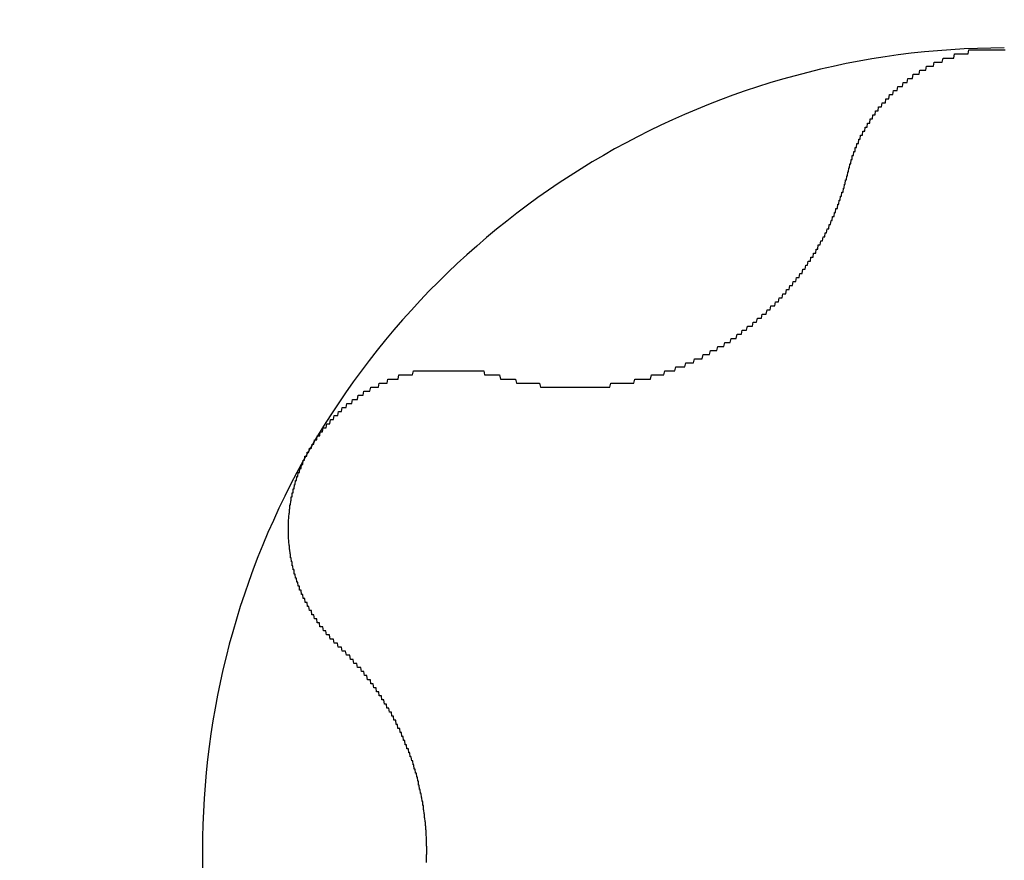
# Model space of a CAD drawing. Extents: x 1107 to 4046, y 937 to 3355.
# Tile 414 of 656: x 2146.05 to 2148.48, y 2735.69 to 2737.76. Entities that reach past the tile are written whole.
import ezdxf

# ---------------------------------------------------------------- set-up
doc = ezdxf.new("R2010")
doc.units = 0
doc.layers.add('KF_VIDA_L___C_REAR', color=7, linetype='CONTINUOUS')

# ---------------------------------------------------------------- blocks, each defined once
blk = doc.blocks.new('KF_VIDA_L___C_REAR')
at = {"layer": 'KF_VIDA_L___C_REAR'}
for points in [[(-38.8843, 1048.17, 0), (-38.8839, 1048.17, 0), (-38.8834, 1048.17, 0), (-38.8829, 1048.18, 0), (-38.8824, 1048.18, 0), (-38.8819, 1048.18, 0), (-38.8814, 1048.18, 0), (-38.8809, 1048.18, 0), (-38.8804, 1048.19, 0), (-38.8798, 1048.19, 0), (-38.8793, 1048.19, 0), (-38.8787, 1048.19, 0), (-38.8781, 1048.19, 0), (-38.8776, 1048.2, 0), (-38.877, 1048.2, 0), (-38.8764, 1048.2, 0), (-38.8758, 1048.2, 0), (-38.8751, 1048.2, 0), (-38.8745, 1048.21, 0), (-38.8739, 1048.21, 0), (-38.8732, 1048.21, 0), (-38.8726, 1048.21, 0), (-38.8719, 1048.21, 0), (-38.8712, 1048.21, 0), (-38.8705, 1048.22, 0), (-38.8698, 1048.22, 0), (-38.8691, 1048.22, 0), (-38.8684, 1048.22, 0), (-38.8677, 1048.22, 0), (-38.867, 1048.23, 0), (-38.8662, 1048.23, 0), (-38.8655, 1048.23, 0), (-38.8647, 1048.23, 0), (-38.8639, 1048.23, 0), (-38.8632, 1048.24, 0), (-38.8624, 1048.24, 0), (-38.8616, 1048.24, 0), (-38.8608, 1048.24, 0), (-38.8599, 1048.24, 0), (-38.8591, 1048.24, 0), (-38.8583, 1048.25, 0), (-38.8574, 1048.25, 0), (-38.8566, 1048.25, 0), (-38.8557, 1048.25, 0), (-38.8549, 1048.25, 0), (-38.854, 1048.26, 0), (-38.8531, 1048.26, 0), (-38.8522, 1048.26, 0), (-38.8513, 1048.26, 0), (-38.8504, 1048.26, 0), (-38.8495, 1048.26, 0), (-38.8485, 1048.27, 0), (-38.8476, 1048.27, 0), (-38.8467, 1048.27, 0), (-38.8457, 1048.27, 0), (-38.8447, 1048.27, 0), (-38.8438, 1048.27, 0), (-38.8428, 1048.28, 0), (-38.8418, 1048.28, 0), (-38.8408, 1048.28, 0), (-38.8398, 1048.28, 0), (-38.8388, 1048.28, 0), (-38.8378, 1048.28, 0), (-38.8367, 1048.29, 0), (-38.8357, 1048.29, 0), (-38.8347, 1048.29, 0), (-38.8336, 1048.29, 0), (-38.8325, 1048.29, 0), (-38.8315, 1048.29, 0), (-38.8304, 1048.3, 0), (-38.8293, 1048.3, 0), (-38.8282, 1048.3, 0), (-38.8271, 1048.3, 0), (-38.826, 1048.3, 0), (-38.8249, 1048.3, 0), (-38.8238, 1048.31, 0), (-38.8226, 1048.31, 0), (-38.8215, 1048.31, 0), (-38.8204, 1048.31, 0), (-38.8192, 1048.31, 0), (-38.818, 1048.31, 0), (-38.8169, 1048.32, 0), (-38.8157, 1048.32, 0), (-38.8145, 1048.32, 0), (-38.8133, 1048.32, 0), (-38.8121, 1048.32, 0), (-38.8109, 1048.32, 0), (-38.8097, 1048.33, 0), (-38.8084, 1048.33, 0), (-38.8072, 1048.33, 0), (-38.806, 1048.33, 0), (-38.8047, 1048.33, 0), (-38.8034, 1048.33, 0), (-38.8021, 1048.33, 0), (-38.8008, 1048.34, 0), (-38.7995, 1048.34, 0), (-38.7982, 1048.34, 0), (-38.7969, 1048.34, 0), (-38.7956, 1048.34, 0), (-38.7942, 1048.34, 0), (-38.7929, 1048.34, 0), (-38.7915, 1048.35, 0), (-38.7901, 1048.35, 0), (-38.7887, 1048.35, 0), (-38.7874, 1048.35, 0), (-38.7859, 1048.35, 0), (-38.7845, 1048.35, 0), (-38.7831, 1048.36, 0), (-38.7817, 1048.36, 0), (-38.7802, 1048.36, 0), (-38.7788, 1048.36, 0), (-38.7773, 1048.36, 0), (-38.7759, 1048.36, 0), (-38.7744, 1048.36, 0), (-38.7729, 1048.37, 0), (-38.7714, 1048.37, 0), (-38.7699, 1048.37, 0), (-38.7684, 1048.37, 0), (-38.7668, 1048.37, 0), (-38.7653, 1048.37, 0), (-38.7638, 1048.37, 0), (-38.7622, 1048.38, 0), (-38.7607, 1048.38, 0), (-38.7591, 1048.38, 0), (-38.7575, 1048.38, 0), (-38.7559, 1048.38, 0), (-38.7543, 1048.38, 0), (-38.7527, 1048.38, 0), (-38.7511, 1048.38, 0), (-38.7495, 1048.39, 0), (-38.7479, 1048.39, 0), (-38.7462, 1048.39, 0), (-38.7446, 1048.39, 0), (-38.7429, 1048.39, 0), (-38.7413, 1048.39, 0), (-38.7396, 1048.39, 0), (-38.7379, 1048.4, 0), (-38.7362, 1048.4, 0), (-38.7345, 1048.4, 0), (-38.7328, 1048.4, 0), (-38.7311, 1048.4, 0), (-38.7294, 1048.4, 0), (-38.7277, 1048.4, 0), (-38.7259, 1048.4, 0), (-38.7242, 1048.41, 0), (-38.7225, 1048.41, 0), (-38.7207, 1048.41, 0), (-38.7189, 1048.41, 0), (-38.7172, 1048.41, 0), (-38.7154, 1048.41, 0), (-38.7136, 1048.41, 0), (-38.7118, 1048.41, 0), (-38.71, 1048.41, 0), (-38.7082, 1048.42, 0), (-38.7064, 1048.42, 0), (-38.7046, 1048.42, 0), (-38.7027, 1048.42, 0), (-38.7009, 1048.42, 0), (-38.699, 1048.42, 0), (-38.6972, 1048.42, 0), (-38.6953, 1048.42, 0), (-38.6935, 1048.42, 0), (-38.6916, 1048.43, 0), (-38.6897, 1048.43, 0), (-38.6878, 1048.43, 0), (-38.686, 1048.43, 0), (-38.6841, 1048.43, 0), (-38.6822, 1048.43, 0), (-38.6802, 1048.43, 0), (-38.6783, 1048.43, 0), (-38.6764, 1048.43, 0), (-38.6745, 1048.43, 0), (-38.6725, 1048.44, 0), (-38.6706, 1048.44, 0), (-38.6687, 1048.44, 0), (-38.6667, 1048.44, 0), (-38.6647, 1048.44, 0), (-38.6628, 1048.44, 0), (-38.6608, 1048.44, 0), (-38.6588, 1048.44, 0), (-38.6568, 1048.44, 0), (-38.6549, 1048.44, 0), (-38.6529, 1048.44, 0), (-38.6509, 1048.45, 0), (-38.6489, 1048.45, 0), (-38.6469, 1048.45, 0), (-38.6449, 1048.45, 0), (-38.6428, 1048.45, 0), (-38.6408, 1048.45, 0), (-38.6388, 1048.45, 0), (-38.6368, 1048.45, 0), (-38.6347, 1048.45, 0), (-38.6327, 1048.45, 0), (-38.6307, 1048.45, 0), (-38.6286, 1048.45, 0), (-38.6266, 1048.45, 0), (-38.6245, 1048.45, 0), (-38.6224, 1048.46, 0), (-38.6204, 1048.46, 0), (-38.6183, 1048.46, 0), (-38.6163, 1048.46, 0), (-38.6142, 1048.46, 0), (-38.6121, 1048.46, 0), (-38.61, 1048.46, 0), (-38.6079, 1048.46, 0), (-38.6059, 1048.46, 0), (-38.6038, 1048.46, 0), (-38.6017, 1048.46, 0), (-38.5996, 1048.46, 0), (-38.5975, 1048.46, 0), (-38.5954, 1048.46, 0), (-38.5933, 1048.46, 0), (-38.5912, 1048.46, 0), (-38.5891, 1048.46, 0), (-38.587, 1048.47, 0), (-38.5849, 1048.47, 0), (-38.5828, 1048.47, 0), (-38.5807, 1048.47, 0), (-38.5785, 1048.47, 0), (-38.5764, 1048.47, 0), (-38.5743, 1048.47, 0), (-38.5722, 1048.47, 0), (-38.5701, 1048.47, 0), (-38.568, 1048.47, 0), (-38.5658, 1048.47, 0), (-38.5637, 1048.47, 0), (-38.5616, 1048.47, 0), (-38.5595, 1048.47, 0), (-38.5573, 1048.47, 0), (-38.5552, 1048.47, 0), (-38.5531, 1048.47, 0), (-38.5509, 1048.47, 0), (-38.5488, 1048.47, 0), (-38.5467, 1048.47, 0), (-38.5446, 1048.47, 0), (-38.5424, 1048.47, 0), (-38.5403, 1048.47, 0), (-38.5382, 1048.47, 0), (-38.5361, 1048.47, 0), (-38.5339, 1048.47, 0), (-38.5318, 1048.47, 0), (-38.5297, 1048.47, 0), (-38.5275, 1048.47, 0), (-38.5254, 1048.47, 0), (-38.5233, 1048.47, 0), (-38.5212, 1048.47, 0), (-38.519, 1048.47, 0), (-38.5169, 1048.47, 0), (-38.5148, 1048.47, 0), (-38.5127, 1048.47, 0), (-38.5106, 1048.47, 0), (-38.5084, 1048.47, 0), (-38.5063, 1048.47, 0), (-38.5042, 1048.47, 0), (-38.5021, 1048.47, 0), (-38.5, 1048.47, 0)], [(-38.5, 1048.47, 0), (-38.4979, 1048.47, 0)], [(-39.7551, 1047.67, 0), (-39.7528, 1047.67, 0), (-39.7505, 1047.67, 0), (-39.7481, 1047.67, 0), (-39.7458, 1047.67, 0), (-39.7435, 1047.67, 0), (-39.7412, 1047.66, 0), (-39.7389, 1047.66, 0), (-39.7365, 1047.66, 0), (-39.7342, 1047.66, 0), (-39.7319, 1047.66, 0), (-39.7295, 1047.66, 0), (-39.7272, 1047.66, 0), (-39.7249, 1047.66, 0), (-39.7225, 1047.66, 0), (-39.7202, 1047.66, 0), (-39.7178, 1047.66, 0), (-39.7155, 1047.66, 0), (-39.7132, 1047.66, 0), (-39.7108, 1047.66, 0), (-39.7085, 1047.66, 0), (-39.7061, 1047.66, 0), (-39.7038, 1047.66, 0), (-39.7014, 1047.65, 0), (-39.6991, 1047.65, 0), (-39.6967, 1047.65, 0), (-39.6944, 1047.65, 0), (-39.692, 1047.65, 0), (-39.6897, 1047.65, 0), (-39.6873, 1047.65, 0), (-39.685, 1047.65, 0), (-39.6826, 1047.65, 0), (-39.6802, 1047.65, 0), (-39.6779, 1047.65, 0), (-39.6755, 1047.65, 0), (-39.6732, 1047.65, 0), (-39.6708, 1047.65, 0), (-39.6685, 1047.65, 0), (-39.6661, 1047.65, 0), (-39.6638, 1047.65, 0), (-39.6614, 1047.65, 0), (-39.659, 1047.65, 0), (-39.6567, 1047.65, 0), (-39.6543, 1047.65, 0), (-39.652, 1047.65, 0), (-39.6496, 1047.65, 0), (-39.6473, 1047.65, 0), (-39.6449, 1047.65, 0), (-39.6426, 1047.64, 0), (-39.6402, 1047.64, 0), (-39.6379, 1047.64, 0), (-39.6355, 1047.64, 0), (-39.6332, 1047.64, 0), (-39.6308, 1047.64, 0), (-39.6285, 1047.64, 0), (-39.6261, 1047.64, 0), (-39.6238, 1047.64, 0), (-39.6214, 1047.64, 0), (-39.6191, 1047.64, 0), (-39.6167, 1047.64, 0), (-39.6144, 1047.64, 0), (-39.6121, 1047.64, 0), (-39.6097, 1047.64, 0), (-39.6074, 1047.64, 0), (-39.605, 1047.64, 0), (-39.6027, 1047.64, 0), (-39.6004, 1047.64, 0), (-39.598, 1047.64, 0), (-39.5957, 1047.64, 0), (-39.5933, 1047.64, 0), (-39.591, 1047.64, 0), (-39.5886, 1047.64, 0), (-39.5863, 1047.64, 0), (-39.5839, 1047.64, 0), (-39.5815, 1047.64, 0), (-39.5791, 1047.64, 0), (-39.5767, 1047.64, 0), (-39.5743, 1047.64, 0), (-39.5719, 1047.64, 0), (-39.5695, 1047.64, 0), (-39.5671, 1047.64, 0), (-39.5646, 1047.64, 0), (-39.5622, 1047.64, 0), (-39.5598, 1047.64, 0), (-39.5573, 1047.64, 0), (-39.5549, 1047.64, 0), (-39.5524, 1047.64, 0), (-39.55, 1047.64, 0), (-39.5475, 1047.64, 0), (-39.5451, 1047.64, 0), (-39.5426, 1047.64, 0), (-39.5401, 1047.64, 0), (-39.5376, 1047.64, 0), (-39.5352, 1047.64, 0), (-39.5327, 1047.64, 0), (-39.5302, 1047.64, 0), (-39.5277, 1047.64, 0), (-39.5252, 1047.64, 0), (-39.5227, 1047.64, 0), (-39.5202, 1047.64, 0), (-39.5177, 1047.64, 0), (-39.5151, 1047.64, 0), (-39.5126, 1047.64, 0), (-39.5101, 1047.64, 0), (-39.5076, 1047.64, 0), (-39.505, 1047.64, 0), (-39.5025, 1047.64, 0), (-39.5, 1047.64, 0), (-39.4974, 1047.64, 0), (-39.4949, 1047.64, 0), (-39.4924, 1047.64, 0), (-39.4898, 1047.64, 0), (-39.4873, 1047.64, 0), (-39.4847, 1047.64, 0), (-39.4822, 1047.64, 0), (-39.4796, 1047.64, 0), (-39.4771, 1047.64, 0), (-39.4745, 1047.64, 0), (-39.4719, 1047.64, 0), (-39.4694, 1047.65, 0), (-39.4668, 1047.65, 0), (-39.4643, 1047.65, 0), (-39.4617, 1047.65, 0), (-39.4591, 1047.65, 0), (-39.4565, 1047.65, 0), (-39.454, 1047.65, 0), (-39.4514, 1047.65, 0), (-39.4488, 1047.65, 0), (-39.4463, 1047.65, 0), (-39.4437, 1047.65, 0), (-39.4411, 1047.65, 0), (-39.4385, 1047.65, 0), (-39.436, 1047.65, 0), (-39.4334, 1047.65, 0), (-39.4308, 1047.65, 0), (-39.4282, 1047.65, 0), (-39.4257, 1047.65, 0), (-39.4231, 1047.65, 0), (-39.4205, 1047.65, 0), (-39.4179, 1047.65, 0), (-39.4154, 1047.65, 0), (-39.4128, 1047.65, 0), (-39.4102, 1047.66, 0), (-39.4076, 1047.66, 0), (-39.4051, 1047.66, 0), (-39.4025, 1047.66, 0), (-39.3999, 1047.66, 0), (-39.3974, 1047.66, 0), (-39.3948, 1047.66, 0), (-39.3922, 1047.66, 0), (-39.3896, 1047.66, 0), (-39.3871, 1047.66, 0), (-39.3845, 1047.66, 0), (-39.382, 1047.66, 0), (-39.3794, 1047.66, 0), (-39.3768, 1047.66, 0), (-39.3743, 1047.66, 0), (-39.3717, 1047.66, 0), (-39.3692, 1047.67, 0), (-39.3666, 1047.67, 0), (-39.3641, 1047.67, 0), (-39.3615, 1047.67, 0), (-39.359, 1047.67, 0), (-39.3564, 1047.67, 0), (-39.3539, 1047.67, 0), (-39.3514, 1047.67, 0), (-39.3488, 1047.67, 0), (-39.3463, 1047.67, 0), (-39.3438, 1047.67, 0), (-39.3413, 1047.67, 0), (-39.3387, 1047.67, 0), (-39.3362, 1047.68, 0), (-39.3337, 1047.68, 0), (-39.3312, 1047.68, 0), (-39.3287, 1047.68, 0), (-39.3262, 1047.68, 0), (-39.3237, 1047.68, 0), (-39.3212, 1047.68, 0), (-39.3187, 1047.68, 0), (-39.3162, 1047.68, 0), (-39.3137, 1047.68, 0), (-39.3113, 1047.68, 0), (-39.3088, 1047.69, 0), (-39.3063, 1047.69, 0), (-39.3039, 1047.69, 0), (-39.3014, 1047.69, 0), (-39.299, 1047.69, 0), (-39.2965, 1047.69, 0), (-39.2941, 1047.69, 0), (-39.2916, 1047.69, 0), (-39.2892, 1047.69, 0), (-39.2868, 1047.69, 0), (-39.2843, 1047.7, 0), (-39.2819, 1047.7, 0), (-39.2795, 1047.7, 0), (-39.2771, 1047.7, 0), (-39.2747, 1047.7, 0), (-39.2723, 1047.7, 0), (-39.2699, 1047.7, 0), (-39.2675, 1047.7, 0), (-39.2652, 1047.7, 0), (-39.2628, 1047.71, 0), (-39.2604, 1047.71, 0), (-39.2581, 1047.71, 0), (-39.2557, 1047.71, 0), (-39.2534, 1047.71, 0), (-39.251, 1047.71, 0), (-39.2487, 1047.71, 0), (-39.2464, 1047.71, 0), (-39.2441, 1047.71, 0), (-39.2417, 1047.72, 0), (-39.2394, 1047.72, 0), (-39.2371, 1047.72, 0), (-39.2349, 1047.72, 0), (-39.2326, 1047.72, 0), (-39.2303, 1047.72, 0), (-39.228, 1047.72, 0), (-39.2258, 1047.72, 0), (-39.2235, 1047.73, 0), (-39.2213, 1047.73, 0), (-39.2191, 1047.73, 0), (-39.2168, 1047.73, 0), (-39.2146, 1047.73, 0), (-39.2124, 1047.73, 0), (-39.2102, 1047.73, 0), (-39.208, 1047.73, 0), (-39.2058, 1047.74, 0), (-39.2036, 1047.74, 0), (-39.2014, 1047.74, 0), (-39.1992, 1047.74, 0), (-39.197, 1047.74, 0), (-39.1949, 1047.74, 0), (-39.1927, 1047.74, 0), (-39.1905, 1047.74, 0), (-39.1883, 1047.75, 0), (-39.1861, 1047.75, 0), (-39.184, 1047.75, 0), (-39.1818, 1047.75, 0), (-39.1796, 1047.75, 0), (-39.1774, 1047.75, 0), (-39.1753, 1047.75, 0), (-39.1731, 1047.76, 0), (-39.171, 1047.76, 0), (-39.1688, 1047.76, 0), (-39.1666, 1047.76, 0), (-39.1645, 1047.76, 0), (-39.1624, 1047.76, 0), (-39.1602, 1047.76, 0), (-39.1581, 1047.77, 0), (-39.1559, 1047.77, 0), (-39.1538, 1047.77, 0), (-39.1517, 1047.77, 0), (-39.1496, 1047.77, 0), (-39.1474, 1047.77, 0), (-39.1453, 1047.78, 0), (-39.1432, 1047.78, 0), (-39.1411, 1047.78, 0), (-39.139, 1047.78, 0), (-39.1369, 1047.78, 0), (-39.1348, 1047.78, 0), (-39.1327, 1047.79, 0), (-39.1307, 1047.79, 0), (-39.1286, 1047.79, 0), (-39.1265, 1047.79, 0), (-39.1244, 1047.79, 0), (-39.1224, 1047.79, 0), (-39.1203, 1047.79, 0), (-39.1183, 1047.8, 0), (-39.1162, 1047.8, 0), (-39.1142, 1047.8, 0), (-39.1121, 1047.8, 0), (-39.1101, 1047.8, 0), (-39.1081, 1047.81, 0), (-39.1061, 1047.81, 0), (-39.1041, 1047.81, 0), (-39.1021, 1047.81, 0), (-39.1001, 1047.81, 0), (-39.0981, 1047.81, 0), (-39.0961, 1047.82, 0), (-39.0941, 1047.82, 0), (-39.0921, 1047.82, 0), (-39.0902, 1047.82, 0), (-39.0882, 1047.82, 0), (-39.0863, 1047.82, 0), (-39.0843, 1047.83, 0), (-39.0824, 1047.83, 0), (-39.0805, 1047.83, 0), (-39.0785, 1047.83, 0), (-39.0766, 1047.83, 0), (-39.0747, 1047.84, 0), (-39.0728, 1047.84, 0), (-39.0709, 1047.84, 0), (-39.069, 1047.84, 0), (-39.0672, 1047.84, 0), (-39.0653, 1047.84, 0), (-39.0634, 1047.85, 0), (-39.0616, 1047.85, 0), (-39.0597, 1047.85, 0), (-39.0579, 1047.85, 0), (-39.0561, 1047.85, 0), (-39.0543, 1047.86, 0), (-39.0524, 1047.86, 0), (-39.0506, 1047.86, 0), (-39.0489, 1047.86, 0), (-39.0471, 1047.86, 0), (-39.0453, 1047.87, 0), (-39.0435, 1047.87, 0), (-39.0418, 1047.87, 0), (-39.04, 1047.87, 0), (-39.0383, 1047.87, 0), (-39.0366, 1047.88, 0), (-39.0348, 1047.88, 0), (-39.0331, 1047.88, 0), (-39.0314, 1047.88, 0), (-39.0297, 1047.88, 0), (-39.028, 1047.89, 0), (-39.0264, 1047.89, 0), (-39.0247, 1047.89, 0), (-39.023, 1047.89, 0), (-39.0214, 1047.89, 0), (-39.0197, 1047.9, 0), (-39.0181, 1047.9, 0), (-39.0165, 1047.9, 0), (-39.0149, 1047.9, 0), (-39.0133, 1047.9, 0), (-39.0117, 1047.91, 0), (-39.0101, 1047.91, 0), (-39.0085, 1047.91, 0), (-39.007, 1047.91, 0), (-39.0054, 1047.91, 0), (-39.0039, 1047.92, 0), (-39.0023, 1047.92, 0), (-39.0008, 1047.92, 0), (-38.9993, 1047.92, 0), (-38.9978, 1047.92, 0), (-38.9963, 1047.93, 0), (-38.9948, 1047.93, 0), (-38.9933, 1047.93, 0), (-38.9918, 1047.93, 0), (-38.9903, 1047.93, 0), (-38.9889, 1047.94, 0), (-38.9874, 1047.94, 0), (-38.986, 1047.94, 0), (-38.9846, 1047.94, 0), (-38.9832, 1047.95, 0), (-38.9818, 1047.95, 0), (-38.9804, 1047.95, 0), (-38.979, 1047.95, 0), (-38.9776, 1047.95, 0), (-38.9762, 1047.96, 0), (-38.9749, 1047.96, 0), (-38.9735, 1047.96, 0), (-38.9722, 1047.96, 0), (-38.9709, 1047.96, 0), (-38.9696, 1047.97, 0), (-38.9682, 1047.97, 0), (-38.9669, 1047.97, 0), (-38.9657, 1047.97, 0), (-38.9644, 1047.97, 0), (-38.9631, 1047.98, 0), (-38.9619, 1047.98, 0), (-38.9606, 1047.98, 0), (-38.9594, 1047.98, 0), (-38.9581, 1047.99, 0), (-38.9569, 1047.99, 0), (-38.9557, 1047.99, 0), (-38.9545, 1047.99, 0), (-38.9533, 1047.99, 0), (-38.9521, 1048, 0), (-38.951, 1048, 0), (-38.9498, 1048, 0), (-38.9487, 1048, 0), (-38.9475, 1048, 0), (-38.9464, 1048.01, 0), (-38.9453, 1048.01, 0), (-38.9442, 1048.01, 0), (-38.9431, 1048.01, 0), (-38.942, 1048.01, 0), (-38.9409, 1048.02, 0), (-38.9399, 1048.02, 0), (-38.9388, 1048.02, 0), (-38.9378, 1048.02, 0), (-38.9367, 1048.03, 0), (-38.9357, 1048.03, 0), (-38.9347, 1048.03, 0), (-38.9337, 1048.03, 0), (-38.9326, 1048.03, 0), (-38.9316, 1048.04, 0), (-38.9306, 1048.04, 0), (-38.9297, 1048.04, 0), (-38.9287, 1048.04, 0), (-38.9277, 1048.04, 0), (-38.9267, 1048.05, 0), (-38.9258, 1048.05, 0), (-38.9248, 1048.05, 0), (-38.9238, 1048.05, 0), (-38.9229, 1048.06, 0), (-38.922, 1048.06, 0), (-38.921, 1048.06, 0), (-38.9201, 1048.06, 0), (-38.9192, 1048.06, 0), (-38.9183, 1048.07, 0), (-38.9174, 1048.07, 0), (-38.9165, 1048.07, 0), (-38.9156, 1048.07, 0), (-38.9147, 1048.08, 0), (-38.9138, 1048.08, 0), (-38.913, 1048.08, 0), (-38.9121, 1048.08, 0), (-38.9112, 1048.08, 0), (-38.9104, 1048.09, 0), (-38.9096, 1048.09, 0), (-38.9087, 1048.09, 0), (-38.9079, 1048.09, 0), (-38.9071, 1048.1, 0), (-38.9063, 1048.1, 0), (-38.9055, 1048.1, 0), (-38.9047, 1048.1, 0), (-38.9039, 1048.1, 0), (-38.9031, 1048.11, 0), (-38.9023, 1048.11, 0), (-38.9015, 1048.11, 0), (-38.9008, 1048.11, 0), (-38.9, 1048.12, 0), (-38.8993, 1048.12, 0), (-38.8986, 1048.12, 0), (-38.8978, 1048.12, 0), (-38.8971, 1048.12, 0), (-38.8964, 1048.13, 0), (-38.8957, 1048.13, 0), (-38.895, 1048.13, 0), (-38.8943, 1048.13, 0), (-38.8936, 1048.14, 0), (-38.8929, 1048.14, 0), (-38.8923, 1048.14, 0), (-38.8916, 1048.14, 0), (-38.891, 1048.15, 0), (-38.8903, 1048.15, 0), (-38.8897, 1048.15, 0), (-38.8891, 1048.15, 0), (-38.8884, 1048.15, 0), (-38.8878, 1048.16, 0), (-38.8872, 1048.16, 0), (-38.8866, 1048.16, 0), (-38.886, 1048.16, 0), (-38.8855, 1048.17, 0), (-38.8849, 1048.17, 0), (-38.8843, 1048.17, 0)], [(-40.2104, 1047.49, 0), (-40.2093, 1047.49, 0), (-40.2083, 1047.49, 0), (-40.2072, 1047.49, 0), (-40.2061, 1047.49, 0), (-40.205, 1047.5, 0), (-40.2039, 1047.5, 0), (-40.2027, 1047.5, 0), (-40.2016, 1047.5, 0), (-40.2005, 1047.5, 0), (-40.1993, 1047.51, 0), (-40.1981, 1047.51, 0), (-40.197, 1047.51, 0), (-40.1958, 1047.51, 0), (-40.1946, 1047.51, 0), (-40.1933, 1047.51, 0), (-40.1921, 1047.52, 0), (-40.1909, 1047.52, 0), (-40.1897, 1047.52, 0), (-40.1884, 1047.52, 0), (-40.1871, 1047.52, 0), (-40.1859, 1047.52, 0), (-40.1846, 1047.53, 0), (-40.1833, 1047.53, 0), (-40.182, 1047.53, 0), (-40.1807, 1047.53, 0), (-40.1793, 1047.53, 0), (-40.178, 1047.54, 0), (-40.1767, 1047.54, 0), (-40.1753, 1047.54, 0), (-40.174, 1047.54, 0), (-40.1726, 1047.54, 0), (-40.1712, 1047.54, 0), (-40.1698, 1047.54, 0), (-40.1684, 1047.55, 0), (-40.167, 1047.55, 0), (-40.1656, 1047.55, 0), (-40.1642, 1047.55, 0), (-40.1627, 1047.55, 0), (-40.1613, 1047.55, 0), (-40.1598, 1047.56, 0), (-40.1584, 1047.56, 0), (-40.1569, 1047.56, 0), (-40.1554, 1047.56, 0), (-40.1539, 1047.56, 0), (-40.1524, 1047.56, 0), (-40.1509, 1047.57, 0), (-40.1494, 1047.57, 0), (-40.1479, 1047.57, 0), (-40.1464, 1047.57, 0), (-40.1448, 1047.57, 0), (-40.1433, 1047.57, 0), (-40.1417, 1047.57, 0), (-40.1402, 1047.58, 0), (-40.1386, 1047.58, 0), (-40.137, 1047.58, 0), (-40.1354, 1047.58, 0), (-40.1338, 1047.58, 0), (-40.1322, 1047.58, 0), (-40.1306, 1047.59, 0), (-40.129, 1047.59, 0), (-40.1274, 1047.59, 0), (-40.1257, 1047.59, 0), (-40.1241, 1047.59, 0), (-40.1224, 1047.59, 0), (-40.1208, 1047.59, 0), (-40.1191, 1047.6, 0), (-40.1175, 1047.6, 0), (-40.1158, 1047.6, 0), (-40.1141, 1047.6, 0), (-40.1124, 1047.6, 0), (-40.1107, 1047.6, 0), (-40.109, 1047.6, 0), (-40.1073, 1047.6, 0), (-40.1056, 1047.61, 0), (-40.1038, 1047.61, 0), (-40.1021, 1047.61, 0), (-40.1004, 1047.61, 0), (-40.0986, 1047.61, 0), (-40.0968, 1047.61, 0), (-40.0951, 1047.61, 0), (-40.0933, 1047.61, 0), (-40.0915, 1047.62, 0), (-40.0898, 1047.62, 0), (-40.088, 1047.62, 0), (-40.0862, 1047.62, 0), (-40.0844, 1047.62, 0), (-40.0826, 1047.62, 0), (-40.0808, 1047.62, 0), (-40.079, 1047.62, 0), (-40.0771, 1047.63, 0), (-40.0753, 1047.63, 0), (-40.0735, 1047.63, 0), (-40.0716, 1047.63, 0), (-40.0698, 1047.63, 0), (-40.068, 1047.63, 0), (-40.0661, 1047.63, 0), (-40.0642, 1047.63, 0), (-40.0624, 1047.63, 0), (-40.0605, 1047.64, 0), (-40.0586, 1047.64, 0), (-40.0568, 1047.64, 0), (-40.0549, 1047.64, 0), (-40.053, 1047.64, 0), (-40.0511, 1047.64, 0), (-40.0492, 1047.64, 0), (-40.0473, 1047.64, 0), (-40.0454, 1047.64, 0), (-40.0435, 1047.64, 0), (-40.0416, 1047.64, 0), (-40.0397, 1047.65, 0), (-40.0377, 1047.65, 0), (-40.0358, 1047.65, 0), (-40.0339, 1047.65, 0), (-40.032, 1047.65, 0), (-40.03, 1047.65, 0), (-40.0281, 1047.65, 0), (-40.0262, 1047.65, 0), (-40.0242, 1047.65, 0), (-40.0223, 1047.65, 0), (-40.0203, 1047.65, 0), (-40.0184, 1047.66, 0), (-40.0164, 1047.66, 0), (-40.0145, 1047.66, 0), (-40.0125, 1047.66, 0), (-40.0106, 1047.66, 0), (-40.0086, 1047.66, 0), (-40.0067, 1047.66, 0), (-40.0047, 1047.66, 0), (-40.0027, 1047.66, 0), (-40.0008, 1047.66, 0), (-39.9988, 1047.66, 0), (-39.9968, 1047.66, 0), (-39.9948, 1047.66, 0), (-39.9929, 1047.66, 0), (-39.9909, 1047.67, 0), (-39.9889, 1047.67, 0), (-39.987, 1047.67, 0), (-39.985, 1047.67, 0), (-39.983, 1047.67, 0), (-39.981, 1047.67, 0), (-39.979, 1047.67, 0), (-39.9771, 1047.67, 0), (-39.9751, 1047.67, 0), (-39.9731, 1047.67, 0), (-39.9711, 1047.67, 0), (-39.9692, 1047.67, 0), (-39.9672, 1047.67, 0), (-39.9652, 1047.67, 0), (-39.9632, 1047.67, 0), (-39.9612, 1047.67, 0), (-39.9593, 1047.67, 0), (-39.9573, 1047.67, 0), (-39.9553, 1047.68, 0), (-39.9533, 1047.68, 0), (-39.9514, 1047.68, 0), (-39.9494, 1047.68, 0), (-39.9474, 1047.68, 0), (-39.9454, 1047.68, 0), (-39.9435, 1047.68, 0), (-39.9415, 1047.68, 0), (-39.9395, 1047.68, 0), (-39.9376, 1047.68, 0), (-39.9356, 1047.68, 0), (-39.9337, 1047.68, 0), (-39.9317, 1047.68, 0), (-39.9297, 1047.68, 0), (-39.9278, 1047.68, 0), (-39.9258, 1047.68, 0), (-39.9239, 1047.68, 0), (-39.9219, 1047.68, 0), (-39.92, 1047.68, 0), (-39.918, 1047.68, 0), (-39.9161, 1047.68, 0), (-39.9141, 1047.68, 0), (-39.9122, 1047.68, 0), (-39.9102, 1047.68, 0), (-39.9083, 1047.68, 0), (-39.9063, 1047.68, 0), (-39.9043, 1047.68, 0), (-39.9024, 1047.68, 0), (-39.9004, 1047.68, 0), (-39.8984, 1047.68, 0), (-39.8965, 1047.68, 0), (-39.8945, 1047.68, 0), (-39.8925, 1047.68, 0), (-39.8905, 1047.68, 0), (-39.8886, 1047.68, 0), (-39.8866, 1047.68, 0), (-39.8846, 1047.68, 0), (-39.8826, 1047.68, 0), (-39.8806, 1047.68, 0), (-39.8787, 1047.68, 0), (-39.8767, 1047.68, 0), (-39.8747, 1047.68, 0), (-39.8727, 1047.68, 0), (-39.8707, 1047.68, 0), (-39.8687, 1047.68, 0), (-39.8668, 1047.68, 0), (-39.8648, 1047.68, 0), (-39.8628, 1047.68, 0), (-39.8608, 1047.68, 0), (-39.8588, 1047.68, 0), (-39.8568, 1047.68, 0), (-39.8548, 1047.68, 0), (-39.8529, 1047.68, 0), (-39.8509, 1047.68, 0), (-39.8489, 1047.68, 0), (-39.8469, 1047.68, 0), (-39.8449, 1047.68, 0), (-39.8429, 1047.68, 0), (-39.8409, 1047.68, 0), (-39.839, 1047.68, 0), (-39.837, 1047.68, 0), (-39.835, 1047.68, 0), (-39.833, 1047.68, 0), (-39.831, 1047.68, 0), (-39.829, 1047.68, 0), (-39.8271, 1047.68, 0), (-39.8251, 1047.68, 0), (-39.8231, 1047.68, 0), (-39.8211, 1047.68, 0), (-39.8192, 1047.68, 0), (-39.8172, 1047.68, 0), (-39.8152, 1047.68, 0), (-39.8132, 1047.68, 0), (-39.8113, 1047.68, 0), (-39.8093, 1047.68, 0), (-39.8073, 1047.68, 0), (-39.8054, 1047.68, 0), (-39.8034, 1047.68, 0), (-39.8014, 1047.68, 0), (-39.7995, 1047.68, 0), (-39.7975, 1047.68, 0), (-39.7956, 1047.68, 0), (-39.7936, 1047.68, 0), (-39.7917, 1047.68, 0), (-39.7897, 1047.68, 0), (-39.7878, 1047.68, 0), (-39.7858, 1047.68, 0), (-39.7839, 1047.68, 0), (-39.7819, 1047.68, 0), (-39.78, 1047.67, 0), (-39.7781, 1047.67, 0), (-39.7761, 1047.67, 0), (-39.7742, 1047.67, 0), (-39.7723, 1047.67, 0), (-39.7704, 1047.67, 0), (-39.7684, 1047.67, 0), (-39.7665, 1047.67, 0), (-39.7646, 1047.67, 0), (-39.7627, 1047.67, 0), (-39.7608, 1047.67, 0), (-39.7589, 1047.67, 0), (-39.757, 1047.67, 0), (-39.7551, 1047.67, 0)], [(-40.1394, 1047, 0), (-40.1409, 1047, 0), (-40.1423, 1047.01, 0), (-40.1437, 1047.01, 0), (-40.1451, 1047.01, 0), (-40.1465, 1047.01, 0), (-40.1479, 1047.01, 0), (-40.1493, 1047.01, 0), (-40.1507, 1047.01, 0), (-40.1521, 1047.02, 0), (-40.1535, 1047.02, 0), (-40.1548, 1047.02, 0), (-40.1562, 1047.02, 0), (-40.1576, 1047.02, 0), (-40.1589, 1047.02, 0), (-40.1602, 1047.02, 0), (-40.1616, 1047.03, 0), (-40.1629, 1047.03, 0), (-40.1642, 1047.03, 0), (-40.1655, 1047.03, 0), (-40.1668, 1047.03, 0), (-40.1681, 1047.03, 0), (-40.1694, 1047.03, 0), (-40.1707, 1047.04, 0), (-40.172, 1047.04, 0), (-40.1732, 1047.04, 0), (-40.1745, 1047.04, 0), (-40.1757, 1047.04, 0), (-40.177, 1047.04, 0), (-40.1782, 1047.05, 0), (-40.1795, 1047.05, 0), (-40.1807, 1047.05, 0), (-40.1819, 1047.05, 0), (-40.1831, 1047.05, 0), (-40.1843, 1047.05, 0), (-40.1855, 1047.05, 0), (-40.1867, 1047.06, 0), (-40.1878, 1047.06, 0), (-40.189, 1047.06, 0), (-40.1902, 1047.06, 0), (-40.1913, 1047.06, 0), (-40.1924, 1047.06, 0), (-40.1936, 1047.07, 0), (-40.1947, 1047.07, 0), (-40.1958, 1047.07, 0), (-40.1969, 1047.07, 0), (-40.198, 1047.07, 0), (-40.1991, 1047.07, 0), (-40.2002, 1047.08, 0), (-40.2013, 1047.08, 0), (-40.2023, 1047.08, 0), (-40.2034, 1047.08, 0), (-40.2044, 1047.08, 0), (-40.2055, 1047.08, 0), (-40.2065, 1047.09, 0), (-40.2075, 1047.09, 0), (-40.2086, 1047.09, 0), (-40.2096, 1047.09, 0), (-40.2106, 1047.09, 0), (-40.2115, 1047.09, 0), (-40.2125, 1047.1, 0), (-40.2135, 1047.1, 0), (-40.2145, 1047.1, 0), (-40.2154, 1047.1, 0), (-40.2164, 1047.1, 0), (-40.2173, 1047.11, 0), (-40.2182, 1047.11, 0), (-40.2191, 1047.11, 0), (-40.22, 1047.11, 0), (-40.2209, 1047.11, 0), (-40.2218, 1047.11, 0), (-40.2227, 1047.12, 0), (-40.2236, 1047.12, 0), (-40.2244, 1047.12, 0), (-40.2253, 1047.12, 0), (-40.2261, 1047.12, 0), (-40.227, 1047.12, 0), (-40.2278, 1047.13, 0), (-40.2286, 1047.13, 0), (-40.2294, 1047.13, 0), (-40.2302, 1047.13, 0), (-40.231, 1047.13, 0), (-40.2318, 1047.14, 0), (-40.2325, 1047.14, 0), (-40.2333, 1047.14, 0), (-40.234, 1047.14, 0), (-40.2348, 1047.14, 0), (-40.2355, 1047.14, 0), (-40.2362, 1047.15, 0), (-40.2369, 1047.15, 0), (-40.2376, 1047.15, 0), (-40.2383, 1047.15, 0), (-40.239, 1047.15, 0), (-40.2397, 1047.16, 0), (-40.2404, 1047.16, 0), (-40.241, 1047.16, 0), (-40.2417, 1047.16, 0), (-40.2423, 1047.16, 0), (-40.243, 1047.17, 0), (-40.2436, 1047.17, 0), (-40.2442, 1047.17, 0), (-40.2448, 1047.17, 0), (-40.2454, 1047.17, 0), (-40.246, 1047.17, 0), (-40.2466, 1047.18, 0), (-40.2472, 1047.18, 0), (-40.2478, 1047.18, 0), (-40.2483, 1047.18, 0), (-40.2489, 1047.18, 0), (-40.2494, 1047.19, 0), (-40.2499, 1047.19, 0), (-40.2504, 1047.19, 0), (-40.2509, 1047.19, 0), (-40.2514, 1047.19, 0), (-40.2519, 1047.2, 0), (-40.2524, 1047.2, 0), (-40.2529, 1047.2, 0), (-40.2533, 1047.2, 0), (-40.2538, 1047.2, 0), (-40.2542, 1047.21, 0), (-40.2547, 1047.21, 0), (-40.2551, 1047.21, 0), (-40.2555, 1047.21, 0), (-40.2559, 1047.21, 0), (-40.2563, 1047.22, 0), (-40.2567, 1047.22, 0), (-40.2571, 1047.22, 0), (-40.2574, 1047.22, 0), (-40.2578, 1047.22, 0), (-40.2581, 1047.23, 0), (-40.2584, 1047.23, 0), (-40.2588, 1047.23, 0), (-40.2591, 1047.23, 0), (-40.2594, 1047.24, 0), (-40.2597, 1047.24, 0), (-40.2599, 1047.24, 0), (-40.2602, 1047.24, 0), (-40.2605, 1047.24, 0), (-40.2607, 1047.25, 0), (-40.2609, 1047.25, 0), (-40.2612, 1047.25, 0), (-40.2614, 1047.25, 0), (-40.2616, 1047.25, 0), (-40.2618, 1047.26, 0), (-40.2619, 1047.26, 0), (-40.2621, 1047.26, 0), (-40.2623, 1047.26, 0), (-40.2624, 1047.26, 0), (-40.2626, 1047.27, 0), (-40.2627, 1047.27, 0), (-40.2628, 1047.27, 0), (-40.2629, 1047.27, 0), (-40.263, 1047.28, 0), (-40.2631, 1047.28, 0), (-40.2631, 1047.28, 0), (-40.2632, 1047.28, 0), (-40.2632, 1047.28, 0), (-40.2633, 1047.29, 0), (-40.2633, 1047.29, 0), (-40.2633, 1047.29, 0), (-40.2633, 1047.29, 0), (-40.2633, 1047.29, 0), (-40.2632, 1047.3, 0), (-40.2632, 1047.3, 0), (-40.2632, 1047.3, 0), (-40.2631, 1047.3, 0), (-40.263, 1047.31, 0), (-40.2629, 1047.31, 0), (-40.2628, 1047.31, 0), (-40.2627, 1047.31, 0), (-40.2626, 1047.31, 0), (-40.2625, 1047.32, 0), (-40.2623, 1047.32, 0), (-40.2621, 1047.32, 0), (-40.262, 1047.32, 0), (-40.2618, 1047.32, 0), (-40.2616, 1047.33, 0), (-40.2614, 1047.33, 0), (-40.2612, 1047.33, 0), (-40.2609, 1047.33, 0), (-40.2607, 1047.34, 0), (-40.2604, 1047.34, 0), (-40.2601, 1047.34, 0), (-40.2599, 1047.34, 0), (-40.2596, 1047.34, 0), (-40.2593, 1047.35, 0), (-40.2589, 1047.35, 0), (-40.2586, 1047.35, 0), (-40.2583, 1047.35, 0), (-40.2579, 1047.35, 0), (-40.2576, 1047.36, 0), (-40.2572, 1047.36, 0), (-40.2568, 1047.36, 0), (-40.2564, 1047.36, 0), (-40.256, 1047.37, 0), (-40.2556, 1047.37, 0), (-40.2551, 1047.37, 0), (-40.2547, 1047.37, 0), (-40.2542, 1047.37, 0), (-40.2537, 1047.38, 0), (-40.2533, 1047.38, 0), (-40.2528, 1047.38, 0), (-40.2523, 1047.38, 0), (-40.2518, 1047.38, 0), (-40.2512, 1047.39, 0), (-40.2507, 1047.39, 0), (-40.2501, 1047.39, 0), (-40.2496, 1047.39, 0), (-40.249, 1047.39, 0), (-40.2484, 1047.4, 0), (-40.2478, 1047.4, 0), (-40.2472, 1047.4, 0), (-40.2466, 1047.4, 0), (-40.246, 1047.41, 0), (-40.2454, 1047.41, 0), (-40.2447, 1047.41, 0), (-40.2441, 1047.41, 0), (-40.2434, 1047.41, 0), (-40.2427, 1047.42, 0), (-40.242, 1047.42, 0), (-40.2413, 1047.42, 0), (-40.2406, 1047.42, 0), (-40.2399, 1047.42, 0), (-40.2392, 1047.43, 0), (-40.2384, 1047.43, 0), (-40.2377, 1047.43, 0), (-40.2369, 1047.43, 0), (-40.2361, 1047.43, 0), (-40.2353, 1047.44, 0), (-40.2346, 1047.44, 0), (-40.2337, 1047.44, 0), (-40.2329, 1047.44, 0), (-40.2321, 1047.44, 0), (-40.2313, 1047.45, 0), (-40.2304, 1047.45, 0), (-40.2296, 1047.45, 0), (-40.2287, 1047.45, 0), (-40.2278, 1047.45, 0), (-40.2269, 1047.46, 0), (-40.226, 1047.46, 0), (-40.2251, 1047.46, 0), (-40.2242, 1047.46, 0), (-40.2233, 1047.46, 0), (-40.2224, 1047.47, 0), (-40.2214, 1047.47, 0), (-40.2205, 1047.47, 0), (-40.2195, 1047.47, 0), (-40.2185, 1047.47, 0), (-40.2175, 1047.47, 0), (-40.2166, 1047.48, 0), (-40.2156, 1047.48, 0), (-40.2145, 1047.48, 0), (-40.2135, 1047.48, 0), (-40.2125, 1047.48, 0), (-40.2114, 1047.49, 0), (-40.2104, 1047.49, 0)], [(-39.9232, 1046.47, 0), (-39.9231, 1046.48, 0), (-39.923, 1046.48, 0), (-39.9229, 1046.48, 0), (-39.9228, 1046.48, 0), (-39.9228, 1046.49, 0), (-39.9227, 1046.49, 0), (-39.9227, 1046.49, 0), (-39.9226, 1046.49, 0), (-39.9226, 1046.5, 0), (-39.9226, 1046.5, 0), (-39.9226, 1046.5, 0), (-39.9226, 1046.5, 0), (-39.9226, 1046.51, 0), (-39.9227, 1046.51, 0), (-39.9227, 1046.51, 0), (-39.9228, 1046.51, 0), (-39.9228, 1046.52, 0), (-39.9229, 1046.52, 0), (-39.923, 1046.52, 0), (-39.9231, 1046.52, 0), (-39.9232, 1046.53, 0), (-39.9233, 1046.53, 0), (-39.9234, 1046.53, 0), (-39.9235, 1046.53, 0), (-39.9237, 1046.54, 0), (-39.9238, 1046.54, 0), (-39.924, 1046.54, 0), (-39.9241, 1046.54, 0), (-39.9243, 1046.55, 0), (-39.9245, 1046.55, 0), (-39.9247, 1046.55, 0), (-39.9249, 1046.56, 0), (-39.9251, 1046.56, 0), (-39.9254, 1046.56, 0), (-39.9256, 1046.56, 0), (-39.9259, 1046.57, 0), (-39.9261, 1046.57, 0), (-39.9264, 1046.57, 0), (-39.9267, 1046.57, 0), (-39.9269, 1046.58, 0), (-39.9272, 1046.58, 0), (-39.9276, 1046.58, 0), (-39.9279, 1046.58, 0), (-39.9282, 1046.59, 0), (-39.9285, 1046.59, 0), (-39.9289, 1046.59, 0), (-39.9292, 1046.59, 0), (-39.9296, 1046.6, 0), (-39.93, 1046.6, 0), (-39.9304, 1046.6, 0), (-39.9308, 1046.61, 0), (-39.9312, 1046.61, 0), (-39.9316, 1046.61, 0), (-39.932, 1046.61, 0), (-39.9325, 1046.62, 0), (-39.9329, 1046.62, 0), (-39.9334, 1046.62, 0), (-39.9338, 1046.62, 0), (-39.9343, 1046.63, 0), (-39.9348, 1046.63, 0), (-39.9353, 1046.63, 0), (-39.9358, 1046.63, 0), (-39.9363, 1046.64, 0), (-39.9368, 1046.64, 0), (-39.9374, 1046.64, 0), (-39.9379, 1046.64, 0), (-39.9385, 1046.65, 0), (-39.939, 1046.65, 0), (-39.9396, 1046.65, 0), (-39.9402, 1046.65, 0), (-39.9408, 1046.66, 0), (-39.9414, 1046.66, 0), (-39.942, 1046.66, 0), (-39.9426, 1046.66, 0), (-39.9432, 1046.67, 0), (-39.9439, 1046.67, 0), (-39.9445, 1046.67, 0), (-39.9452, 1046.68, 0), (-39.9459, 1046.68, 0), (-39.9466, 1046.68, 0), (-39.9473, 1046.68, 0), (-39.948, 1046.69, 0), (-39.9487, 1046.69, 0), (-39.9494, 1046.69, 0), (-39.9501, 1046.69, 0), (-39.9509, 1046.7, 0), (-39.9516, 1046.7, 0), (-39.9524, 1046.7, 0), (-39.9531, 1046.7, 0), (-39.9539, 1046.71, 0), (-39.9547, 1046.71, 0), (-39.9555, 1046.71, 0), (-39.9563, 1046.71, 0), (-39.9571, 1046.72, 0), (-39.958, 1046.72, 0), (-39.9588, 1046.72, 0), (-39.9596, 1046.72, 0), (-39.9605, 1046.73, 0), (-39.9614, 1046.73, 0), (-39.9622, 1046.73, 0), (-39.9631, 1046.73, 0), (-39.964, 1046.74, 0), (-39.9649, 1046.74, 0), (-39.9658, 1046.74, 0), (-39.9667, 1046.74, 0), (-39.9677, 1046.75, 0), (-39.9686, 1046.75, 0), (-39.9695, 1046.75, 0), (-39.9705, 1046.75, 0), (-39.9714, 1046.75, 0), (-39.9724, 1046.76, 0), (-39.9734, 1046.76, 0), (-39.9744, 1046.76, 0), (-39.9753, 1046.76, 0), (-39.9763, 1046.77, 0), (-39.9773, 1046.77, 0), (-39.9784, 1046.77, 0), (-39.9794, 1046.77, 0), (-39.9804, 1046.78, 0), (-39.9814, 1046.78, 0), (-39.9825, 1046.78, 0), (-39.9835, 1046.78, 0), (-39.9846, 1046.79, 0), (-39.9856, 1046.79, 0), (-39.9867, 1046.79, 0), (-39.9878, 1046.79, 0), (-39.9889, 1046.8, 0), (-39.99, 1046.8, 0), (-39.9911, 1046.8, 0), (-39.9922, 1046.8, 0), (-39.9933, 1046.8, 0), (-39.9944, 1046.81, 0), (-39.9955, 1046.81, 0), (-39.9966, 1046.81, 0), (-39.9978, 1046.81, 0), (-39.9989, 1046.82, 0), (-40.0001, 1046.82, 0), (-40.0012, 1046.82, 0), (-40.0024, 1046.82, 0), (-40.0035, 1046.82, 0), (-40.0047, 1046.83, 0), (-40.0059, 1046.83, 0), (-40.0071, 1046.83, 0), (-40.0082, 1046.83, 0), (-40.0094, 1046.84, 0), (-40.0106, 1046.84, 0), (-40.0118, 1046.84, 0), (-40.013, 1046.84, 0), (-40.0143, 1046.84, 0), (-40.0155, 1046.85, 0), (-40.0167, 1046.85, 0), (-40.0179, 1046.85, 0), (-40.0192, 1046.85, 0), (-40.0204, 1046.85, 0), (-40.0216, 1046.86, 0), (-40.0229, 1046.86, 0), (-40.0241, 1046.86, 0), (-40.0254, 1046.86, 0), (-40.0266, 1046.86, 0), (-40.0279, 1046.87, 0), (-40.0292, 1046.87, 0), (-40.0304, 1046.87, 0), (-40.0317, 1046.87, 0), (-40.033, 1046.87, 0), (-40.0343, 1046.88, 0), (-40.0355, 1046.88, 0), (-40.0368, 1046.88, 0), (-40.0381, 1046.88, 0), (-40.0394, 1046.88, 0), (-40.0407, 1046.89, 0), (-40.042, 1046.89, 0), (-40.0434, 1046.89, 0), (-40.0447, 1046.89, 0), (-40.046, 1046.89, 0), (-40.0474, 1046.9, 0), (-40.0487, 1046.9, 0), (-40.0501, 1046.9, 0), (-40.0515, 1046.9, 0), (-40.0528, 1046.9, 0), (-40.0542, 1046.91, 0), (-40.0556, 1046.91, 0), (-40.057, 1046.91, 0), (-40.0584, 1046.91, 0), (-40.0598, 1046.91, 0), (-40.0612, 1046.92, 0), (-40.0627, 1046.92, 0), (-40.0641, 1046.92, 0), (-40.0655, 1046.92, 0), (-40.067, 1046.92, 0), (-40.0685, 1046.92, 0), (-40.0699, 1046.93, 0), (-40.0714, 1046.93, 0), (-40.0729, 1046.93, 0), (-40.0744, 1046.93, 0), (-40.0758, 1046.93, 0), (-40.0773, 1046.94, 0), (-40.0789, 1046.94, 0), (-40.0804, 1046.94, 0), (-40.0819, 1046.94, 0), (-40.0834, 1046.94, 0), (-40.085, 1046.95, 0), (-40.0865, 1046.95, 0), (-40.0881, 1046.95, 0), (-40.0896, 1046.95, 0), (-40.0912, 1046.95, 0), (-40.0928, 1046.95, 0), (-40.0943, 1046.96, 0), (-40.0959, 1046.96, 0), (-40.0975, 1046.96, 0), (-40.0991, 1046.96, 0), (-40.1007, 1046.96, 0), (-40.1023, 1046.96, 0), (-40.1039, 1046.97, 0), (-40.1056, 1046.97, 0), (-40.1072, 1046.97, 0), (-40.1088, 1046.97, 0), (-40.1105, 1046.97, 0), (-40.1121, 1046.98, 0), (-40.1138, 1046.98, 0), (-40.1155, 1046.98, 0), (-40.1171, 1046.98, 0), (-40.1188, 1046.98, 0), (-40.1205, 1046.98, 0), (-40.1222, 1046.99, 0), (-40.1239, 1046.99, 0), (-40.1256, 1046.99, 0), (-40.1273, 1046.99, 0), (-40.129, 1046.99, 0), (-40.1307, 1046.99, 0), (-40.1325, 1047, 0), (-40.1342, 1047, 0), (-40.1359, 1047, 0), (-40.1377, 1047, 0), (-40.1394, 1047, 0)]]:
    blk.add_polyline3d(points, dxfattribs=at)
for radius in [4.85, 4.2]:
    blk.add_circle((-38.5, 1046.5), radius, dxfattribs=at)
for start, end in [(90, 150), (150, 210)]:
    blk.add_arc((-38.5, 1046.5), 1.975, start, end, dxfattribs=at)

msp = doc.modelspace()

# ---------------------------------------------------------------- block references
at = {"layer": 'KF_VIDA_L___C_REAR'}
msp.add_blockref('KF_VIDA_L___C_REAR', (2186.9791, 1689.2132), dxfattribs=at)

doc.saveas('drawing.dxf')
